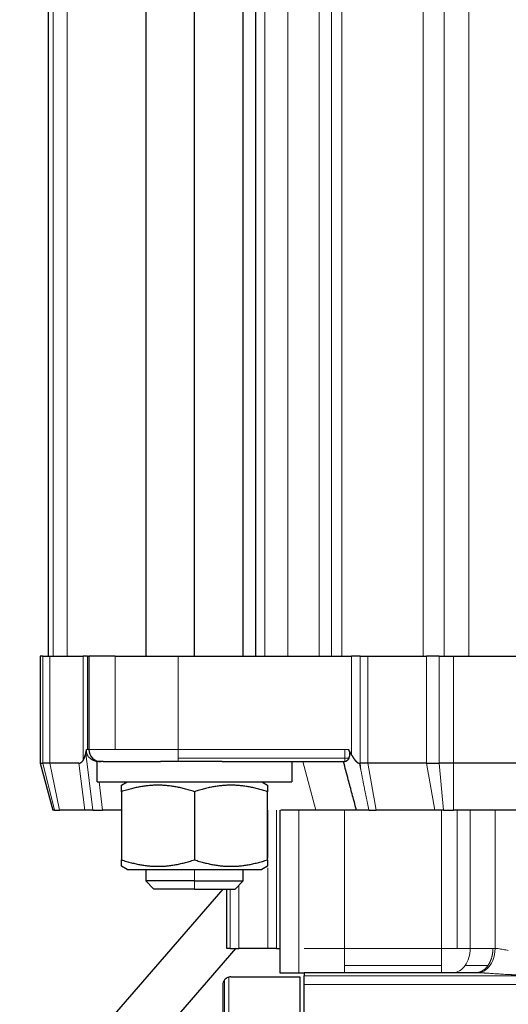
# Model space of a CAD drawing. Header units: inches. Extents: x 0 to 20790, y -12 to 14700.
# Tile 325 of 441: x 9087 to 9147, y 11833 to 11954. Entities that reach past the tile are written whole.
import ezdxf

# ---------------------------------------------------------------- set-up
doc = ezdxf.new("R2010")
doc.units = ezdxf.units.IN
doc.layers.add('1', color=7, linetype='Continuous', true_color=0xffffff)
doc.layers.add('254', color=7, linetype='Continuous', true_color=0xffffff)
doc.styles.add('latin_extended', font='simplex.shx')
doc.dimstyles.get("Standard").update_dxf_attribs({"dimtxt": 0.18, "dimasz": 0.18, "dimexe": 0.18, "dimexo": 0.0625, "dimgap": 0.09, "dimtad": 0, "dimtih": 1, "dimtoh": 1, "dimdec": 4, "dimzin": 0, "dimdsep": 46, "dimtxsty": 'Standard', "dimcen": 0.09, "dimadec": 0, "dimazin": 0, "dimtfac": 1, "dimtdec": 4, "dimtofl": 0, "dimtmove": 0, "dimatfit": 3, "dimfxl": 1, "dimtolj": 1, "dimtzin": 0, "dimarcsym": 0})

# ---------------------------------------------------------------- blocks, each defined once
blk = doc.blocks.new('_U0')
at = {"layer": '254', "color": 3, "linetype": 'Continuous', "lineweight": 13, "transparency": 16777216}
for p, q in [((8993.8, 11800.44), (8993.8, 13273.44)), ((11436.85, 10385.83), (11436.85, 13273.44)), ((9116.3, 13238.44), (11314.35, 13238.44))]:
    blk.add_line(p, q, dxfattribs=at)
at = {"layer": '254', "color": 3, "transparency": 16777216}
for points in [[(9116.3, 13258.86), (9116.3, 13218.02), (8993.8, 13238.44)], [(11314.35, 13218.02), (11314.35, 13258.86), (11436.85, 13238.44)]]:
    blk.add_solid(points, dxfattribs=at)
at = {"layer": 'Defpoints', "color": 0, "transparency": 16777216}
for p in [(11436.85, 13238.44), (8993.8, 11765.44), (11436.85, 10350.83)]:
    blk.add_point(p, dxfattribs=at)
at = {"layer": '254', "color": 2, "lineweight": 13, "transparency": 16777216, "insert": (9999.49, 13422.19), "char_height": 122.5, "attachment_point": 1, "style": 'latin_extended'}
blk.add_mtext('\\A1;2443', dxfattribs=at)

msp = doc.modelspace()

# ---------------------------------------------------------------- linework, layer by layer
at = {"layer": '1', "color": 2, "linetype": 'Continuous', "lineweight": 25}
for p, q in [((9090.798, 12002.442), (9090.798, 11875.442)), ((9102.798, 12002.44), (9102.798, 11875.443)), ((9108.798, 11875.443), (9108.798, 12002.44)), ((9114.798, 11875.443), (9114.798, 12002.44)), ((9116.298, 12002.442), (9116.298, 11875.442)), ((9090.108, 11875.442), (9089.798, 11875.442)), ((9089.798, 11875.442), (9089.798, 11862.242)), ((9090.108, 11875.442), (9091.001, 11875.442)), ((9091.001, 11875.442), (9095.076, 11875.442)), ((9095.611, 11875.442), (9095.076, 11875.442)), ((9095.611, 11875.442), (9095.798, 11875.442)), ((9099.02, 11875.442), (9095.798, 11875.442)), ((9095.798, 11875.442), (9095.798, 11863.942)), ((9099.02, 11875.442), (9106.798, 11875.442)), ((9106.798, 11875.442), (9128.152, 11875.442)), ((9129.222, 11875.442), (9128.152, 11875.442)), ((9129.222, 11875.442), (9130.152, 11875.442)), ((9130.152, 11875.442), (9137.374, 11875.442)), ((9138.924, 11875.442), (9137.374, 11875.442)), ((9138.924, 11875.442), (9140.708, 11875.442)), ((9140.708, 11875.442), (9190.887, 11875.442)), ((9089.798, 11862.242), (9090.108, 11862.242)), ((9089.798, 11862.242), (9091.352, 11856.442)), ((9091.001, 11862.242), (9090.108, 11862.242)), ((9094.579, 11862.242), (9091.001, 11862.242)), ((9097.555, 11862.442), (9096.798, 11862.442)), ((9096.798, 11859.942), (9096.798, 11862.442)), ((9097.555, 11862.442), (9104.603, 11862.442)), ((9112.226, 11862.442), (9104.603, 11862.442)), ((9112.226, 11862.442), (9127.339, 11862.442)), ((9120.798, 11862.442), (9120.798, 11859.942)), ((9129.145, 11862.242), (9129.222, 11862.242)), ((9130.152, 11862.242), (9129.222, 11862.242)), ((9137.374, 11862.242), (9130.152, 11862.242)), ((9137.374, 11862.242), (9138.924, 11862.242)), ((9140.708, 11862.242), (9138.924, 11862.242)), ((9190.887, 11862.242), (9140.708, 11862.242)), ((9096.798, 11859.942), (9120.798, 11859.942)), ((9099.795, 11859.536), (9100.498, 11859.942)), ((9117.098, 11859.942), (9117.8, 11859.536)), ((9099.795, 11858.732), (9099.795, 11850.351)), ((9108.798, 11858.732), (9108.798, 11850.351)), ((9117.8, 11850.351), (9117.8, 11858.732)), ((9091.566, 11856.442), (9091.352, 11856.442)), ((9091.566, 11856.442), (9092.181, 11856.442)), ((9095.294, 11856.442), (9092.181, 11856.442)), ((9096.283, 11856.442), (9095.294, 11856.442)), ((9096.283, 11856.442), (9097.494, 11856.442)), ((9099.796, 11856.442), (9097.494, 11856.442)), ((9119.298, 11856.442), (9119.298, 11836.442)), ((9121.641, 11856.442), (9119.428, 11856.442)), ((9126.355, 11856.442), (9121.641, 11856.442)), ((9128.762, 11856.442), (9126.355, 11856.442)), ((9130.295, 11856.442), (9131.188, 11856.442)), ((9138.41, 11856.442), (9131.188, 11856.442)), ((9139.478, 11856.442), (9138.41, 11856.442)), ((9139.478, 11856.442), (9140.708, 11856.442)), ((9190.887, 11856.442), (9140.708, 11856.442)), ((9100.498, 11849.142), (9099.795, 11849.547)), ((9117.8, 11849.547), (9117.098, 11849.142)), ((9100.498, 11849.142), (9117.098, 11849.142)), ((9102.798, 11849.142), (9102.798, 11847.742)), ((9114.798, 11847.742), (9114.798, 11849.142)), ((9102.798, 11847.742), (9103.798, 11846.742)), ((9108.798, 11847.742), (9102.798, 11847.742)), ((9108.798, 11847.742), (9114.798, 11847.742)), ((9113.798, 11846.742), (9114.798, 11847.742)), ((9112.314, 11846.743), (9092.856, 11824.314)), ((9108.798, 11846.742), (9103.798, 11846.742)), ((9108.798, 11846.742), (9113.798, 11846.742)), ((9112.798, 11839.442), (9112.798, 11846.742)), ((9097.388, 11820.382), (9113.925, 11839.443)), ((9113.178, 11839.442), (9112.798, 11839.442)), ((9113.178, 11839.442), (9114.262, 11839.442)), ((9117.833, 11839.442), (9114.262, 11839.442)), ((9118.917, 11839.442), (9117.833, 11839.442)), ((9118.917, 11839.442), (9119.298, 11839.442)), ((9119.298, 11836.442), (9121.641, 11836.442)), ((9121.641, 11836.442), (9122.298, 11836.442)), ((9122.298, 11836.442), (9122.298, 11836.061)), ((9143.444, 11836.442), (9122.298, 11836.442)), ((9112.298, 11834.942), (9112.298, 11814.242)), ((9113.298, 11835.942), (9121.798, 11835.942)), ((9121.798, 11835.942), (9121.798, 11805.942)), ((9122.298, 11834.977), (9122.298, 11836.061)), ((9122.298, 11805.942), (9122.298, 11834.977))]:
    msp.add_line(p, q, dxfattribs=at)
at = {"layer": '1', "color": 110, "linetype": 'Continuous', "lineweight": 13}
for p, q in [((9091.407, 11875.442), (9091.407, 12002.442)), ((9093.141, 12002.442), (9093.141, 11875.442)), ((9117.469, 11875.442), (9117.469, 12002.442)), ((9120.298, 12002.442), (9120.298, 11875.442)), ((9124.141, 12002.442), (9124.141, 11875.442)), ((9125.672, 11875.442), (9125.672, 12002.442)), ((9126.969, 11875.442), (9126.969, 12002.442)), ((9136.955, 12002.442), (9136.955, 11875.442)), ((9139.55, 11875.442), (9139.55, 12002.442)), ((9142.611, 12002.442), (9142.611, 11875.442)), ((9090.108, 11862.242), (9090.108, 11875.442)), ((9091.001, 11875.442), (9091.001, 11862.242)), ((9095.076, 11875.442), (9095.076, 11862.579)), ((9095.611, 11863.942), (9095.611, 11875.442)), ((9099.02, 11863.942), (9099.02, 11875.442)), ((9106.798, 11863.942), (9106.798, 11875.442)), ((9128.152, 11875.442), (9128.152, 11863.27)), ((9129.222, 11862.242), (9129.222, 11875.442)), ((9130.152, 11862.242), (9130.152, 11875.442)), ((9137.374, 11875.442), (9137.374, 11862.242)), ((9138.924, 11862.242), (9138.924, 11875.442)), ((9140.708, 11862.242), (9140.708, 11875.442)), ((9095.419, 11863.452), (9096.283, 11856.442)), ((9095.52, 11863.942), (9095.611, 11863.942)), ((9095.798, 11863.942), (9095.611, 11863.942)), ((9095.798, 11863.942), (9099.02, 11863.942)), ((9106.798, 11863.942), (9099.02, 11863.942)), ((9106.798, 11862.881), (9106.798, 11863.942)), ((9127.338, 11863.942), (9106.798, 11863.942)), ((9127.338, 11862.881), (9106.798, 11862.881)), ((9106.798, 11862.881), (9106.798, 11862.442)), ((9127.338, 11863.942), (9127.338, 11862.881)), ((9127.795, 11863.942), (9127.338, 11863.942)), ((9127.338, 11862.442), (9127.338, 11862.881)), ((9127.338, 11862.881), (9127.833, 11862.881)), ((9090.108, 11862.242), (9091.566, 11856.442)), ((9092.181, 11856.442), (9091.001, 11862.242)), ((9095.294, 11856.442), (9094.579, 11862.242)), ((9096.798, 11862.09), (9096.751, 11862.469)), ((9123.738, 11856.442), (9122.13, 11862.442)), ((9129.222, 11862.242), (9129.306, 11861.365)), ((9131.188, 11856.442), (9130.152, 11862.242)), ((9138.41, 11856.442), (9137.374, 11862.242)), ((9138.924, 11862.242), (9139.478, 11856.442)), ((9140.708, 11856.442), (9140.708, 11862.242)), ((9097.494, 11856.442), (9097.063, 11859.941)), ((9117.833, 11850.535), (9117.833, 11856.442)), ((9118.917, 11856.442), (9118.917, 11839.442)), ((9121.641, 11856.442), (9121.641, 11836.442)), ((9127.298, 11839.442), (9127.298, 11856.442)), ((9139.227, 11839.442), (9139.227, 11856.442)), ((9141.14, 11856.442), (9141.14, 11839.442)), ((9142.762, 11839.442), (9142.762, 11856.442)), ((9145.833, 11839.437), (9145.833, 11856.442)), ((9108.798, 11847.742), (9108.798, 11849.142)), ((9117.833, 11839.442), (9117.833, 11849.363)), ((9108.798, 11847.742), (9108.798, 11846.742)), ((9114.262, 11839.442), (9114.262, 11847.206)), ((9113.178, 11846.742), (9113.178, 11839.442)), ((9122.298, 11839.442), (9127.298, 11839.442)), ((9127.298, 11839.442), (9127.298, 11837.32)), ((9139.227, 11839.442), (9127.298, 11839.442)), ((9141.14, 11839.442), (9139.227, 11839.442)), ((9139.227, 11837.32), (9139.227, 11839.442)), ((9141.14, 11839.442), (9142.762, 11839.442)), ((9145.565, 11839.442), (9142.762, 11839.442)), ((9127.298, 11837.32), (9139.227, 11837.32)), ((9127.298, 11837.32), (9127.298, 11836.442)), ((9139.227, 11836.442), (9139.227, 11837.32)), ((9142.141, 11837.32), (9144.944, 11837.32)), ((9112.504, 11814.242), (9112.504, 11835.55)), ((9113.039, 11814.242), (9113.039, 11835.908)), ((9122.298, 11836.061), (9157.799, 11836.061)), ((9122.298, 11834.977), (9157.798, 11834.977))]:
    msp.add_line(p, q, dxfattribs=at)
at = {"layer": '1', "color": 2, "linetype": 'Continuous', "lineweight": 25}
for centre, radius, start, end in [((9097.298, 11863.942), 1.5, 180, 225), ((9097.298, 11863.942), 1.5, 225, 270), ((9113.298, 11834.942), 1, 142.5, 180), ((9113.298, 11834.942), 1, 105, 135)]:
    msp.add_arc(centre, radius, start, end, dxfattribs=at)
for centre, major_axis, ratio, start_param, end_param in [((9095.446, 11873.833), (0.893, 11.59), 0.1686542, 3.1545841, 3.3966354), ((9143.444, 11831.442), (8, 0), 0.6250045, 1.5372997, 1.570796), ((9113.298, 11834.942), (-0.621, 0.784), 1, 0.1149493, 0.245849), ((9113.298, 11834.942), (0.992, 0.125), 1, 1.4458581, 1.7076575)]:
    msp.add_ellipse(centre, major_axis=major_axis, ratio=ratio, start_param=start_param, end_param=end_param, dxfattribs=at)
at = {"layer": '1', "color": 110, "linetype": 'Continuous', "lineweight": 13}
for major_axis, start_param, end_param in [((0, -3), 0.7853982, 1.5707963), ((0, 3), 3.1415927, 3.9269908)]:
    msp.add_ellipse((9140.641, 11839.442), major_axis=major_axis, ratio=0.7071068, start_param=start_param, end_param=end_param, dxfattribs=at)
at = {"layer": '1', "color": 2, "linetype": 'Continuous', "lineweight": 25}
for points, knots in [([(9095.076, 11862.579), (9095.078, 11862.583), (9095.084, 11862.59), (9095.092, 11862.602), (9095.1, 11862.613), (9095.108, 11862.625), (9095.116, 11862.638), (9095.124, 11862.65), (9095.132, 11862.663), (9095.14, 11862.677), (9095.148, 11862.691), (9095.156, 11862.705), (9095.164, 11862.719), (9095.172, 11862.734), (9095.18, 11862.749), (9095.187, 11862.765), (9095.195, 11862.781), (9095.203, 11862.797), (9095.211, 11862.814), (9095.218, 11862.831), (9095.226, 11862.848), (9095.234, 11862.866), (9095.241, 11862.884), (9095.249, 11862.902), (9095.256, 11862.921), (9095.264, 11862.94), (9095.271, 11862.96), (9095.278, 11862.98), (9095.286, 11863), (9095.293, 11863.02), (9095.3, 11863.041), (9095.308, 11863.063), (9095.315, 11863.084), (9095.322, 11863.106), (9095.329, 11863.129), (9095.336, 11863.151), (9095.344, 11863.174), (9095.351, 11863.198), (9095.358, 11863.222), (9095.365, 11863.246), (9095.371, 11863.27), (9095.378, 11863.295), (9095.385, 11863.32), (9095.392, 11863.346), (9095.399, 11863.372), (9095.405, 11863.398), (9095.412, 11863.425), (9095.417, 11863.443), (9095.419, 11863.452)], [0, 0, 0, 0, 0.0156161, 0.03147, 0.0475651, 0.0639049, 0.0804926, 0.0973312, 0.1144237, 0.1317729, 0.1493815, 0.167252, 0.185387, 0.2037887, 0.2224595, 0.2414015, 0.2606167, 0.2801071, 0.2998747, 0.3199212, 0.3402484, 0.3608579, 0.3817514, 0.4029305, 0.4243965, 0.4461509, 0.468195, 0.4905303, 0.5131578, 0.536079, 0.5592948, 0.5828065, 0.6066151, 0.6307216, 0.6551271, 0.6798325, 0.7048388, 0.7301468, 0.7557575, 0.7816716, 0.8078899, 0.8344133, 0.8612425, 0.8883782, 0.9158212, 0.943572, 0.9716314, 1, 1, 1, 1]), ([(9095.419, 11863.452), (9095.425, 11863.476), (9095.43, 11863.501), (9095.468, 11863.662), (9095.495, 11863.8), (9095.52, 11863.942)], [0, 0, 0, 0, 0.1530175, 0.1530175, 1, 1, 1, 1]), ([(9096.751, 11862.469), (9096.745, 11862.47), (9096.732, 11862.473), (9096.712, 11862.477), (9096.693, 11862.481), (9096.674, 11862.485), (9096.654, 11862.49), (9096.635, 11862.495), (9096.616, 11862.5), (9096.597, 11862.505), (9096.578, 11862.51), (9096.559, 11862.516), (9096.541, 11862.522), (9096.522, 11862.528), (9096.503, 11862.535), (9096.485, 11862.541), (9096.466, 11862.548), (9096.448, 11862.555), (9096.429, 11862.562), (9096.411, 11862.569), (9096.393, 11862.577), (9096.375, 11862.585), (9096.356, 11862.593), (9096.338, 11862.601), (9096.321, 11862.61), (9096.303, 11862.618), (9096.285, 11862.627), (9096.267, 11862.636), (9096.25, 11862.646), (9096.232, 11862.655), (9096.18, 11862.684), (9096.096, 11862.736), (9095.987, 11862.816), (9095.887, 11862.902), (9095.795, 11862.998), (9095.711, 11863.101), (9095.639, 11863.212), (9095.582, 11863.327), (9095.546, 11863.425), (9095.525, 11863.506), (9095.514, 11863.568), (9095.505, 11863.631), (9095.502, 11863.685), (9095.501, 11863.729), (9095.502, 11863.764), (9095.503, 11863.799), (9095.506, 11863.834), (9095.51, 11863.87), (9095.514, 11863.906), (9095.518, 11863.93), (9095.52, 11863.942)], [0, 0, 0, 0, 0.0092075, 0.0184041, 0.027591, 0.0367689, 0.045939, 0.0551022, 0.0642594, 0.0734117, 0.08256, 0.0917054, 0.1008488, 0.1099912, 0.1191336, 0.128277, 0.1374224, 0.1465707, 0.155723, 0.1648802, 0.1740433, 0.1832134, 0.1923913, 0.2015781, 0.2107747, 0.2199821, 0.2292013, 0.2384333, 0.2476789, 0.2569392, 0.2662151, 0.33083, 0.3934493, 0.4544502, 0.5142406, 0.5783641, 0.639584, 0.6987128, 0.7566512, 0.7868333, 0.8171471, 0.8473814, 0.8781667, 0.8948505, 0.9117472, 0.9288738, 0.9462469, 0.9638823, 0.9817952, 1, 1, 1, 1]), ([(9127.833, 11862.881), (9127.831, 11862.877), (9127.826, 11862.868), (9127.82, 11862.855), (9127.813, 11862.842), (9127.806, 11862.83), (9127.799, 11862.817), (9127.792, 11862.805), (9127.784, 11862.793), (9127.777, 11862.781), (9127.769, 11862.769), (9127.762, 11862.758), (9127.754, 11862.746), (9127.746, 11862.735), (9127.739, 11862.724), (9127.731, 11862.713), (9127.723, 11862.702), (9127.715, 11862.692), (9127.706, 11862.682), (9127.698, 11862.671), (9127.69, 11862.661), (9127.682, 11862.652), (9127.673, 11862.642), (9127.665, 11862.633), (9127.656, 11862.623), (9127.647, 11862.614), (9127.639, 11862.605), (9127.63, 11862.597), (9127.621, 11862.588), (9127.613, 11862.58), (9127.604, 11862.572), (9127.595, 11862.564), (9127.583, 11862.554), (9127.569, 11862.542), (9127.553, 11862.529), (9127.537, 11862.517), (9127.52, 11862.506), (9127.504, 11862.496), (9127.488, 11862.486), (9127.473, 11862.478), (9127.457, 11862.47), (9127.442, 11862.463), (9127.426, 11862.458), (9127.411, 11862.453), (9127.396, 11862.449), (9127.382, 11862.445), (9127.367, 11862.443), (9127.353, 11862.442), (9127.343, 11862.442), (9127.339, 11862.442)], [0, 0, 0, 0, 0.0154731, 0.0309682, 0.0464874, 0.0620331, 0.0776072, 0.0932121, 0.1088498, 0.1245225, 0.1402323, 0.1559813, 0.1717717, 0.1876056, 0.203485, 0.2194119, 0.2353886, 0.2514169, 0.2674988, 0.2836365, 0.2998319, 0.3160869, 0.3324036, 0.3487837, 0.3652294, 0.3817423, 0.3983245, 0.4149778, 0.431704, 0.448505, 0.4653824, 0.4823382, 0.4993741, 0.5311316, 0.5627653, 0.5942877, 0.6257118, 0.6570505, 0.6883171, 0.7195248, 0.7506871, 0.7818176, 0.8129299, 0.8440379, 0.8751554, 0.9062964, 0.9374748, 0.9687047, 1, 1, 1, 1]), ([(9128.152, 11863.27), (9128.139, 11863.293), (9128.112, 11863.341), (9128.073, 11863.413), (9128.034, 11863.486), (9127.994, 11863.56), (9127.955, 11863.635), (9127.915, 11863.71), (9127.875, 11863.787), (9127.835, 11863.864), (9127.808, 11863.916), (9127.795, 11863.942)], [0, 0, 0, 0, 0.1068064, 0.2146863, 0.3236407, 0.4336709, 0.5447781, 0.6569633, 0.7702279, 0.8845731, 1, 1, 1, 1]), ([(9127.833, 11862.881), (9127.835, 11862.885), (9127.84, 11862.894), (9127.846, 11862.907), (9127.852, 11862.921), (9127.858, 11862.934), (9127.864, 11862.947), (9127.869, 11862.961), (9127.875, 11862.974), (9127.88, 11862.987), (9127.885, 11863.001), (9127.89, 11863.014), (9127.894, 11863.027), (9127.899, 11863.041), (9127.903, 11863.054), (9127.907, 11863.067), (9127.911, 11863.08), (9127.914, 11863.093), (9127.928, 11863.144), (9127.945, 11863.235), (9127.953, 11863.373), (9127.942, 11863.515), (9127.919, 11863.622), (9127.899, 11863.691), (9127.889, 11863.721), (9127.878, 11863.752), (9127.866, 11863.783), (9127.854, 11863.814), (9127.84, 11863.846), (9127.826, 11863.878), (9127.811, 11863.91), (9127.8, 11863.931), (9127.795, 11863.942)], [0, 0, 0, 0, 0.016182, 0.0321771, 0.0479862, 0.06361, 0.0790491, 0.0943043, 0.1093765, 0.1242664, 0.1389749, 0.1535029, 0.1678513, 0.1820211, 0.1960133, 0.2098288, 0.2234689, 0.2369344, 0.2502267, 0.3785727, 0.4993821, 0.6240076, 0.7494665, 0.775694, 0.8022875, 0.8292636, 0.8566383, 0.8844267, 0.9126435, 0.9413026, 0.9704172, 1, 1, 1, 1]), ([(9128.152, 11863.27), (9128.158, 11863.258), (9128.171, 11863.235), (9128.19, 11863.201), (9128.209, 11863.168), (9128.228, 11863.135), (9128.247, 11863.102), (9128.265, 11863.071), (9128.284, 11863.04), (9128.303, 11863.009), (9128.321, 11862.979), (9128.34, 11862.95), (9128.358, 11862.921), (9128.376, 11862.893), (9128.395, 11862.866), (9128.413, 11862.839), (9128.431, 11862.812), (9128.449, 11862.787), (9128.467, 11862.762), (9128.485, 11862.737), (9128.502, 11862.713), (9128.52, 11862.69), (9128.537, 11862.667), (9128.555, 11862.645), (9128.572, 11862.624), (9128.589, 11862.603), (9128.607, 11862.582), (9128.624, 11862.563), (9128.641, 11862.544), (9128.658, 11862.525), (9128.674, 11862.507), (9128.691, 11862.49), (9128.708, 11862.473), (9128.724, 11862.457), (9128.735, 11862.447), (9128.741, 11862.442)], [0, 0, 0, 0, 0.0387639, 0.0769793, 0.1146472, 0.1517692, 0.1883466, 0.2243809, 0.2598735, 0.2948262, 0.3292406, 0.3631184, 0.3964615, 0.4292719, 0.4615515, 0.4933025, 0.5245272, 0.5552279, 0.585407, 0.6150673, 0.6442114, 0.6728422, 0.7009629, 0.7285766, 0.7556867, 0.7822969, 0.808411, 0.8340329, 0.859167, 0.8838177, 0.9079899, 0.9316887, 0.9549195, 0.9776878, 1, 1, 1, 1]), ([(9128.762, 11856.442), (9128.66, 11856.823), (9128.558, 11857.204), (9128.377, 11857.876), (9128.299, 11858.168), (9128.065, 11859.044), (9127.908, 11859.627), (9127.553, 11860.955), (9127.353, 11861.699), (9127.154, 11862.442)], [0, 0, 0, 0, 0.1901083, 0.1901083, 0.3359138, 0.3359138, 0.6275248, 0.6275248, 1, 1, 1, 1]), ([(9128.741, 11862.442), (9128.745, 11862.438), (9128.754, 11862.43), (9128.767, 11862.418), (9128.78, 11862.407), (9128.793, 11862.396), (9128.805, 11862.386), (9128.818, 11862.376), (9128.831, 11862.366), (9128.844, 11862.356), (9128.856, 11862.347), (9128.869, 11862.339), (9128.881, 11862.331), (9128.894, 11862.323), (9128.906, 11862.315), (9128.919, 11862.308), (9128.931, 11862.301), (9128.944, 11862.295), (9128.956, 11862.289), (9128.968, 11862.283), (9128.98, 11862.278), (9128.992, 11862.273), (9129.004, 11862.268), (9129.016, 11862.264), (9129.028, 11862.26), (9129.04, 11862.256), (9129.052, 11862.253), (9129.064, 11862.251), (9129.076, 11862.248), (9129.088, 11862.246), (9129.099, 11862.244), (9129.111, 11862.243), (9129.122, 11862.242), (9129.134, 11862.242), (9129.142, 11862.242), (9129.145, 11862.242)], [0, 0, 0, 0, 0.037567, 0.0745658, 0.1110041, 0.1468898, 0.1822312, 0.2170373, 0.251317, 0.28508, 0.3183364, 0.3510966, 0.3833717, 0.4151731, 0.4465129, 0.4774036, 0.5078583, 0.5378907, 0.5675151, 0.5967463, 0.6255998, 0.6540917, 0.6822387, 0.7100581, 0.7375679, 0.7647867, 0.7917335, 0.8184282, 0.844891, 0.8711429, 0.8972051, 0.9230994, 0.9488482, 0.9744741, 1, 1, 1, 1])]:
    msp.add_open_spline(points, degree=3, knots=knots, dxfattribs=at)
at = {"layer": '1', "color": 110, "linetype": 'Continuous', "lineweight": 13}
for points in [[(9129.306, 11861.365), (9129.251, 11861.658), (9129.198, 11861.95), (9129.145, 11862.242)], [(9143.712, 11836.439), (9144.077, 11836.451), (9144.806, 11836.747), (9145.615, 11837.891), (9145.825, 11838.922), (9145.833, 11839.437)], [(9145.833, 11839.437), (9145.744, 11839.44), (9145.655, 11839.442), (9145.565, 11839.442)]]:
    msp.add_open_spline(points, degree=3, dxfattribs=at)
for points, knots in [([(9129.306, 11861.365), (9129.317, 11861.308), (9129.338, 11861.193), (9129.371, 11861.019), (9129.404, 11860.844), (9129.438, 11860.667), (9129.472, 11860.489), (9129.507, 11860.31), (9129.542, 11860.13), (9129.577, 11859.948), (9129.613, 11859.764), (9129.65, 11859.58), (9129.686, 11859.394), (9129.724, 11859.207), (9129.762, 11859.018), (9129.8, 11858.828), (9129.839, 11858.636), (9129.878, 11858.444), (9129.918, 11858.249), (9129.958, 11858.054), (9129.998, 11857.857), (9130.039, 11857.659), (9130.081, 11857.459), (9130.123, 11857.258), (9130.165, 11857.056), (9130.208, 11856.852), (9130.252, 11856.647), (9130.281, 11856.51), (9130.295, 11856.442)], [0, 0, 0, 0, 0.0350121, 0.0703004, 0.1058646, 0.1417049, 0.1778213, 0.2142137, 0.250882, 0.2878264, 0.3250468, 0.3625431, 0.4003153, 0.4383635, 0.4766876, 0.5152876, 0.5541635, 0.5933152, 0.6327427, 0.6724461, 0.7124253, 0.7526802, 0.793211, 0.8340174, 0.8750995, 0.9164574, 0.9580909, 1, 1, 1, 1]), ([(9147.455, 11839.187), (9147.245, 11839.223), (9146.806, 11839.305), (9146.265, 11839.399), (9145.949, 11839.431), (9145.833, 11839.437)], [0, 0, 0, 0, 0.349512, 0.7498123, 1, 1, 1, 1]), ([(9149.369, 11836.168), (9149.351, 11836.168), (9149.315, 11836.168), (9149.261, 11836.168), (9149.207, 11836.168), (9149.153, 11836.168), (9149.099, 11836.169), (9149.045, 11836.169), (9148.991, 11836.17), (9148.937, 11836.17), (9148.883, 11836.171), (9148.829, 11836.172), (9148.775, 11836.173), (9148.721, 11836.173), (9148.668, 11836.174), (9148.614, 11836.175), (9148.56, 11836.177), (9148.506, 11836.178), (9148.452, 11836.179), (9148.398, 11836.18), (9148.345, 11836.182), (9148.291, 11836.183), (9148.237, 11836.185), (9148.183, 11836.187), (9148.13, 11836.188), (9148.076, 11836.19), (9148.022, 11836.192), (9147.968, 11836.194), (9147.915, 11836.196), (9147.861, 11836.198), (9147.698, 11836.204), (9147.427, 11836.216), (9147.05, 11836.236), (9146.678, 11836.258), (9146.311, 11836.282), (9145.952, 11836.307), (9145.603, 11836.332), (9145.261, 11836.356), (9145.01, 11836.373), (9144.846, 11836.384), (9144.764, 11836.389), (9144.684, 11836.394), (9144.604, 11836.399), (9144.526, 11836.404), (9144.448, 11836.409), (9144.371, 11836.413), (9144.294, 11836.417), (9144.219, 11836.421), (9144.144, 11836.424), (9144.07, 11836.427), (9143.997, 11836.43), (9143.924, 11836.433), (9143.853, 11836.435), (9143.782, 11836.437), (9143.735, 11836.438), (9143.712, 11836.439)], [0, 0, 0, 0, 0.0091189, 0.018236, 0.0273513, 0.0364651, 0.0455775, 0.0546888, 0.063799, 0.0729085, 0.0820174, 0.0911258, 0.100234, 0.1093421, 0.1184503, 0.1275588, 0.1366678, 0.1457775, 0.154888, 0.1639995, 0.1731122, 0.1822263, 0.1913419, 0.2004594, 0.2095787, 0.2187002, 0.2278239, 0.2369502, 0.2460791, 0.2552108, 0.2643456, 0.3292989, 0.3938895, 0.4581866, 0.5222603, 0.585094, 0.647099, 0.7083483, 0.7689173, 0.783972, 0.7989388, 0.813819, 0.8286139, 0.8433247, 0.8579528, 0.8724997, 0.8869666, 0.9013551, 0.9156665, 0.9299022, 0.9440639, 0.958153, 0.972171, 0.9861195, 1, 1, 1, 1])]:
    msp.add_open_spline(points, degree=3, knots=knots, dxfattribs=at)
at = {"layer": '1', "color": 2, "linetype": 'Continuous', "lineweight": 25}
for points, weights, degree in [([(9099.795, 11858.732), (9099.795, 11859.536), (9099.795, 11859.536)], [1, 1.07729320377, 1.07735022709], 2), ([(9108.798, 11858.732), (9104.297, 11860.232), (9099.795, 11858.732)], [1, 1.15470053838, 1], 2), ([(9117.8, 11858.732), (9113.299, 11860.232), (9108.798, 11858.732)], [1, 1.15470053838, 1], 2), ([(9117.8, 11859.536), (9117.8, 11858.732)], [1.07735026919, 1], 1), ([(9099.795, 11850.351), (9104.297, 11848.851), (9108.798, 11850.351)], [1, 1.15470053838, 1], 2), ([(9099.795, 11849.547), (9099.795, 11850.351)], [1.07735026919, 1], 1), ([(9108.798, 11850.351), (9113.299, 11848.851), (9117.8, 11850.351)], [1, 1.15470053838, 1], 2), ([(9117.8, 11850.351), (9117.8, 11849.547), (9117.8, 11849.547)], [1, 1.07729320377, 1.07735022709], 2)]:
    msp.add_rational_spline(points, weights, degree=degree, dxfattribs=at)
msp.add_open_spline([(9130.295, 11856.442), (9129.947, 11856.442), (9129.375, 11856.442), (9128.97, 11856.442), (9128.762, 11856.442), (9128.762, 11856.442)], degree=2, dxfattribs=at)
at = {"layer": '1', "color": 110, "linetype": 'Continuous', "lineweight": 13}
for points, weights in [([(9144.944, 11837.32), (9145.347, 11837.89), (9145.565, 11838.635), (9145.565, 11839.442)], [1, 0.949253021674, 0.949253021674, 1]), ([(9143.444, 11836.442), (9144.014, 11836.442), (9144.541, 11836.75), (9144.944, 11837.32)], [1, 0.94925302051, 0.94925302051, 1])]:
    msp.add_rational_spline(points, weights, degree=3, dxfattribs=at)

# ---------------------------------------------------------------- dimensions: what is measured, and where the dimension line sits
at = {"layer": '254', "color": 2, "linetype": 'Continuous', "lineweight": 13}
dim = msp.add_linear_dim(base=(11436.85, 13238.442), p1=(8993.798, 11765.442), p2=(11436.85, 10350.834), dimstyle='Standard', override={"dimscale": 35, "dimtxt": 3.5, "dimasz": 3.5, "dimexe": 1, "dimexo": 1, "dimgap": 1.75, "dimtad": 1, "dimtih": 1, "dimtoh": 0, "dimdec": 0, "dimlfac": 1, "dimzin": 8, "dimdsep": 46, "dimlunit": 2, "dimtxsty": 'latin_extended', "dimsah": 1, "dimse1": 0, "dimse2": 0, "dimsd1": 0, "dimsd2": 0, "dimclrd": 3, "dimclre": 3, "dimclrt": 2, "dimtol": 0, "dimtm": -0.1, "dimtfac": 0.714286, "dimtdec": 3, "dimtofl": 1, "dimtmove": 0, "dimtzin": 8, "dimlwd": 13, "dimlwe": 13}, dxfattribs=at)
dim.commit()
dim.dimension.update_dxf_attribs({"geometry": '_U0', "text_midpoint": (10215.324, 13238.442), "dimtype": 160})

doc.saveas('drawing.dxf')
